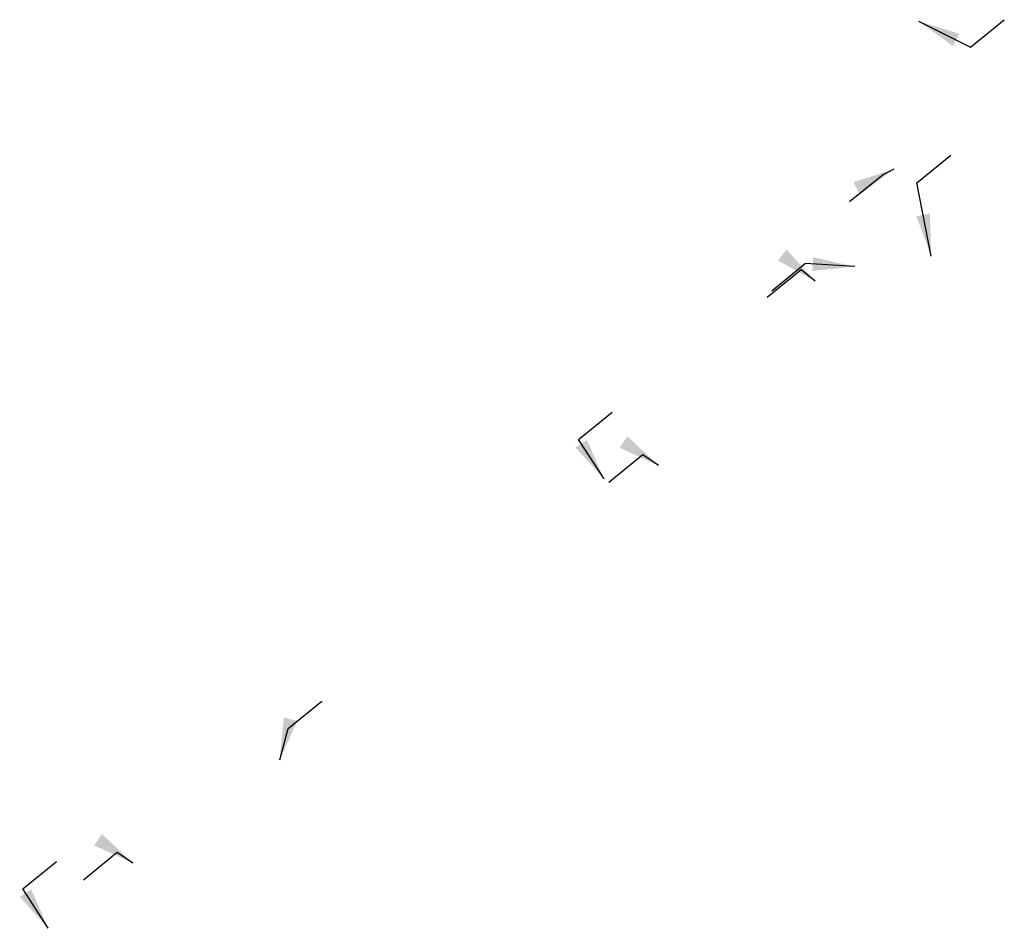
# Model space of a CAD drawing. Extents: x 22936 to 50368, y -4877 to 31080.
# Tile 601 of 601: x 22936 to 29817, y 24729 to 31080. Entities that reach past the tile are written whole.
import ezdxf

# ---------------------------------------------------------------- set-up
doc = ezdxf.new("R2010")
doc.units = 0
doc.layers.add('13_BATIMENTS_MITOYENS', color=252, linetype='CONTINUOUS')
doc.dimstyles.get("Standard").update_dxf_attribs({"dimtxt": 0.18, "dimasz": 0.18, "dimexe": 0.18, "dimexo": 0.0625, "dimgap": 0.09, "dimtad": 0, "dimtih": 1, "dimtoh": 1, "dimdec": 4, "dimzin": 0, "dimtxsty": 'STANDARD', "dimcen": 0.09, "dimazin": 3, "dimtfac": 1, "dimtdec": 4, "dimtofl": 0, "dimtmove": 0, "dimatfit": 3, "dimtolj": 1, "dimtzin": 0})

msp = doc.modelspace()

# ---------------------------------------------------------------- leaders
at = {"layer": '13_BATIMENTS_MITOYENS', "color": 250}
for points in [[(29217.1, 31069.8, -20977.1), (29580.3, 30888.2, -21443.1), (29816.7, 31079.7, -21443.1)], [(29305.7, 29426.6, -18765.5), (29205.7, 29940.2, -18182.9), (29442.1, 30131.7, -18182.9)], [(29045.7, 30034.7, -20827.9), (28972.2, 29996.9, -20806.6), (28735.8, 29805.5, -20806.6)], [(28495.3, 29252.9, -19324.9), (28396.9, 29330.2, -19171.2), (28160.5, 29138.8, -19171.2)], [(28771, 29353.9, -20372.4), (28427.7, 29374.6, -20079.8), (28191.3, 29183.2, -20079.8)], [(27019.1, 27869.6, -17596.5), (26840.7, 28145.6, -17184.5), (27077.1, 28337, -17184.5)], [(27398.9, 27964, -18009.3), (27290.1, 28037.2, -17851.4), (27053.7, 27845.8, -17851.4)], [(24752.6, 25906.9, -18615.5), (24811.4, 26126.1, -18447.4), (25047.8, 26317.5, -18447.4)], [(23726.7, 25184.5, -18680.6), (23617.9, 25257.7, -18522.6), (23381.5, 25066.3, -18522.6)], [(23135.3, 24728.8, -17784.7), (22956.8, 25004.8, -17372.7), (23193.3, 25196.2, -17372.7)]]:
    msp.add_leader(points, dimstyle='STANDARD', override={"dimasz": 293.320543}, dxfattribs=at)

doc.saveas('drawing.dxf')
